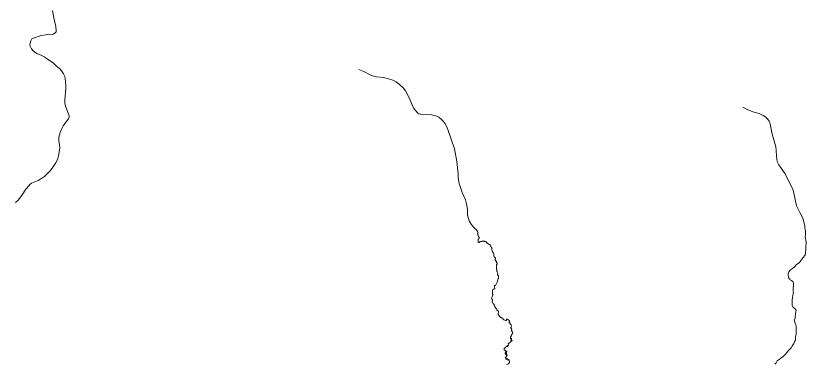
# Model space of a CAD drawing. Extents: x 553962 to 842807, y 8883888 to 9032388.
# Drawn here: x 611206 to 613969, y 8910758 to 8911974 of the extents above; entities that cross this region are included whole.
import ezdxf

# ---------------------------------------------------------------- set-up
doc = ezdxf.new("R2010")
doc.units = 0
doc.header["$LTSCALE"] = 150
doc.layers.add('6', color=7, linetype='Continuous', lineweight=13)

msp = doc.modelspace()

# ---------------------------------------------------------------- linework, layer by layer
at = {"layer": '6'}
for points in [[(611334.2, 8911992.8), (611338.5, 8911967.8), (611345.2, 8911937.5), (611347.3, 8911921.7), (611346.6, 8911918.6), (611341.8, 8911913.5), (611336.8, 8911909.9), (611314.8, 8911908.6), (611290.6, 8911903.9), (611270.9, 8911897.5), (611262.2, 8911893.5), (611258, 8911886.6), (611255.8, 8911878.4), (611255.1, 8911871.9), (611256.3, 8911867.8), (611260.7, 8911859.5), (611265.5, 8911853.4), (611278.1, 8911843.3), (611294, 8911837.2), (611304.4, 8911830.6), (611312.3, 8911826.8), (611337.4, 8911809.1), (611346.5, 8911800.1), (611358.8, 8911790), (611365.5, 8911782.4)], [(611365.5, 8911782.4), (611372.5, 8911772.3), (611376.6, 8911762.8), (611378.7, 8911755.3), (611381.2, 8911731.8), (611381, 8911720.4), (611376.7, 8911680.5), (611376.8, 8911670.6), (611379.1, 8911658.8), (611389.3, 8911634.7), (611392.4, 8911624.7), (611392.8, 8911620.8), (611390.2, 8911614.4), (611371.5, 8911590.3), (611366.1, 8911580.4), (611360.3, 8911566.7), (611355.8, 8911550.8), (611356.1, 8911536.6), (611358.7, 8911525.1), (611359.8, 8911512.8), (611355.3, 8911485.4), (611352.6, 8911476.1), (611345.4, 8911461.1), (611327.1, 8911434.5), (611305.5, 8911413.2), (611299.2, 8911408.2), (611283.9, 8911399.1), (611260.6, 8911389.7), (611254.3, 8911385.1), (611238.1, 8911365.5), (611230.6, 8911352.3), (611219.7, 8911337.7), (611212.4, 8911329.5), (611204.8, 8911322.9)], [(612405.4, 8911786.9), (612421.9, 8911779.7), (612444.2, 8911767.9), (612452.9, 8911764.7), (612467, 8911761.3), (612491.4, 8911758.4), (612508.9, 8911754.9), (612524, 8911749.8), (612535, 8911743.9), (612548.6, 8911733.8), (612559.7, 8911722.7), (612568.1, 8911711.9), (612580.6, 8911688.2), (612590.9, 8911663.6), (612597.2, 8911651.2), (612610.8, 8911634.7), (612615.1, 8911632.4), (612626.2, 8911629.9), (612658.6, 8911628.8), (612673.5, 8911625.1), (612683.9, 8911620.1), (612694.8, 8911611.3), (612705, 8911599.6), (612711.5, 8911589.3), (612716.3, 8911577.6), (612739.5, 8911510.5), (612747.7, 8911466.3), (612752.2, 8911422.9), (612752.6, 8911408.8), (612755.4, 8911389), (612765.9, 8911357.3), (612777.4, 8911331.4), (612780.4, 8911322.6), (612782.9, 8911311.6), (612784.4, 8911297.5), (612784.2, 8911278.4), (612790.5, 8911258.6), (612797.4, 8911247.3), (612807.2, 8911235.8), (612817.1, 8911225.9)], [(613746.6, 8911655.6), (613761.8, 8911647), (613782.4, 8911639.6), (613803.8, 8911633.7), (613818.3, 8911626.8), (613827.9, 8911620.8), (613832.9, 8911615.2), (613838.7, 8911606.9), (613842.3, 8911596.7), (613848.4, 8911566.1), (613862.4, 8911516.5), (613864.1, 8911505.6), (613864.4, 8911484.4), (613867.7, 8911465.5), (613872.8, 8911454.6), (613895.5, 8911422.3), (613905.6, 8911400.5), (613920.2, 8911371.9), (613924.2, 8911361), (613935.1, 8911310.7), (613946.5, 8911288.1), (613957.4, 8911267.5), (613963, 8911245.3)], [(613963, 8911245.3), (613963.4, 8911239.5), (613963.5, 8911237), (613964, 8911233.7), (613964.6, 8911229.1), (613965.9, 8911221.6), (613966.2, 8911220), (613966.3, 8911218.8), (613966.4, 8911218.5)], [(612817.1, 8911225.9), (612817.4, 8911225), (612818, 8911223.9), (612818.6, 8911222.4), (612819.6, 8911220.8), (612820.4, 8911219.5), (612820.6, 8911218.7), (612820.6, 8911217.4), (612820.3, 8911215.9), (612820.2, 8911213.9), (612820.4, 8911213), (612821.1, 8911211.6), (612821.3, 8911210.5), (612821, 8911209.4)], [(613966, 8911218.5), (613966.2, 8911213.3), (613966.1, 8911210.4), (613965.8, 8911207), (613965.3, 8911205.2), (613964.9, 8911202.2), (613965.7, 8911199.6), (613966.6, 8911197.7), (613967.8, 8911188.8), (613968.6, 8911182.6), (613968.1, 8911177), (613967.4, 8911169.7), (613967.3, 8911166.2), (613967.7, 8911163.2), (613967.1, 8911156.4), (613966.2, 8911150.8), (613965.8, 8911148.1), (613965.7, 8911142.8), (613964.8, 8911139.7), (613963.2, 8911136.5), (613959.5, 8911132.2), (613957.2, 8911129.9), (613954.8, 8911125.9), (613951.1, 8911121.5), (613948.5, 8911117.8), (613945.3, 8911113.3), (613943.9, 8911111.8), (613937.8, 8911108.3), (613933.6, 8911104.8), (613930.1, 8911100.6), (613926.5, 8911097.3), (613920.7, 8911092.4), (613917, 8911089.5), (613913.8, 8911087), (613911, 8911084.6), (613908.2, 8911080.6), (613906.3, 8911077.3), (613905.5, 8911074), (613905.7, 8911070.7)], [(612821, 8911209.4), (612821.6, 8911208.3), (612822.4, 8911206.7), (612823.2, 8911204.4), (612824.9, 8911200.9), (612825.3, 8911199.8), (612825.2, 8911198.6), (612824.6, 8911197.1), (612823.1, 8911195.1), (612822, 8911193.1), (612821.4, 8911190.8), (612822.3, 8911187), (612822.3, 8911184.5), (612822.3, 8911183.5)], [(612822.3, 8911183.6), (612823.9, 8911183.1), (612824.8, 8911183), (612825.5, 8911183.1), (612826.4, 8911183.6), (612827.5, 8911185), (612828.1, 8911185.7), (612829, 8911186), (612830.5, 8911186), (612832.3, 8911185.9), (612834.3, 8911186.6), (612835.2, 8911187), (612837.1, 8911188), (612838.2, 8911188.2), (612839.3, 8911188), (612841.9, 8911187.6), (612843.1, 8911187.2), (612844.3, 8911186.8), (612845.2, 8911186.6)], [(612845.8, 8911186.4), (612847.8, 8911186.2), (612848.8, 8911185.9), (612850.1, 8911185.3), (612851.1, 8911183.4), (612851.8, 8911182.1), (612853.2, 8911180.4), (612854.8, 8911179.4), (612856.6, 8911178.8), (612858, 8911178), (612859.3, 8911176.8), (612860.2, 8911175.8), (612861.6, 8911175.2), (612863.6, 8911174.4), (612864.9, 8911173.1), (612865.7, 8911171.2), (612866, 8911169.8), (612866.6, 8911168.1), (612868, 8911166.1), (612868.8, 8911164.7), (612869.4, 8911162.7), (612869.5, 8911162.2)], [(612870, 8911160.6), (612870.2, 8911158.5), (612871, 8911154.3), (612871.2, 8911152.6), (612871.6, 8911151.3), (612872.5, 8911149.8), (612875.7, 8911145.6), (612876.6, 8911143.7), (612876.9, 8911140.7), (612877, 8911138.6), (612877, 8911136), (612877.1, 8911134.4), (612877.8, 8911133.5), (612878.8, 8911132.1), (612881.5, 8911129.7), (612882.5, 8911128.8), (612882.8, 8911126.8), (612882.6, 8911126.4), (612881.7, 8911124.8), (612881, 8911123.3), (612881, 8911122.3), (612881.3, 8911121.4), (612882.3, 8911120.3), (612883.6, 8911119.2), (612885, 8911118.3), (612885.8, 8911117.8), (612886.2, 8911116.9), (612886.3, 8911116), (612885.4, 8911114.6), (612885.2, 8911114.1), (612885.6, 8911113.2), (612886.1, 8911112.8), (612886.9, 8911112.2), (612887.6, 8911111.8), (612888.3, 8911111.2), (612888.6, 8911110.8), (612888.7, 8911110.1), (612888.7, 8911109.2), (612888.5, 8911108.4), (612887.9, 8911106.8), (612887.2, 8911106.1), (612886.2, 8911105), (612885.7, 8911103.9), (612885.5, 8911103.1), (612885.7, 8911101.4), (612886, 8911100.1), (612886, 8911096.1)], [(612886, 8911096.1), (612886, 8911095.7), (612885.7, 8911092.9), (612885.7, 8911091.7), (612885.9, 8911090.9), (612886.2, 8911089.9), (612886.9, 8911088.7), (612887.5, 8911087), (612887.5, 8911085.5), (612887.3, 8911084.3), (612887.3, 8911083.3), (612887.7, 8911082.1), (612888.8, 8911080.4), (612889.9, 8911078.4), (612890.8, 8911075.4), (612890.9, 8911074.4), (612890.3, 8911072.9), (612889.5, 8911072.2), (612889.2, 8911071.4), (612889.4, 8911070.4), (612890, 8911069.6), (612891.6, 8911068.2), (612893, 8911066.1), (612893.2, 8911064.9), (612893.2, 8911062.9), (612893.2, 8911061.3), (612893.3, 8911060.2), (612893.2, 8911058.7), (612892.1, 8911056.8), (612890.5, 8911052.5), (612888.3, 8911044.8), (612887.3, 8911042), (612885.3, 8911038), (612883.9, 8911035.1), (612882.5, 8911033.2), (612880.3, 8911032.3), (612879.2, 8911031.5), (612878.8, 8911030.7), (612878.8, 8911029.7), (612878.8, 8911028.4), (612879.6, 8911025.6), (612880.2, 8911023.6), (612880.1, 8911022.8), (612879.7, 8911022.1), (612879.1, 8911021.3), (612877.8, 8911020.6), (612876.9, 8911020.3), (612875.7, 8911019.9), (612873.7, 8911018.5), (612872.5, 8911016.7), (612872.3, 8911013), (612871.7, 8911010.8), (612871.5, 8911009.2), (612871.5, 8911007.4), (612871.6, 8911006.2), (612872, 8911005.1), (612872.5, 8911003.1), (612873, 8911001.7), (612872.9, 8911000.1), (612872.7, 8910998.3), (612872.1, 8910997.4), (612871.8, 8910996.5), (612870.5, 8910994.1), (612869.2, 8910990.6), (612868.7, 8910989.1), (612868.6, 8910988.1), (612869.5, 8910986.6), (612870, 8910986.1), (612870.8, 8910984.9), (612871.2, 8910984.1), (612871.4, 8910982.9), (612871.7, 8910981.6), (612872.1, 8910980.7), (612872.2, 8910979.9), (612871.8, 8910978.7), (612871.1, 8910977.3), (612871.1, 8910976.3), (612871.5, 8910974.7), (612872.4, 8910973.2), (612873.5, 8910970.8), (612874.1, 8910968.9), (612874.6, 8910968.5), (612875.2, 8910968.6), (612875.7, 8910968.5), (612876.9, 8910968), (612877.6, 8910966.4), (612878, 8910965.1), (612878.2, 8910963.9), (612879.1, 8910961.1), (612880, 8910959.1), (612881.5, 8910957.1), (612884, 8910953.5), (612886, 8910950.8), (612887.1, 8910948.4), (612888.1, 8910946.9), (612889.3, 8910945.7), (612891.2, 8910944.1), (612892.2, 8910942.9), (612892.5, 8910941.8), (612892.8, 8910940.3), (612892.8, 8910939.2)], [(613905.7, 8911070.7), (613906.7, 8911061.6), (613907.9, 8911058.6), (613910.9, 8911054.8), (613912.8, 8911052.8), (613917.7, 8911049.7), (613921.4, 8911046.2), (613922.5, 8911044.6), (613923.9, 8911041.5), (613924.7, 8911039.5), (613924.8, 8911036.7), (613923.9, 8911031.6), (613923.4, 8911026.2), (613923, 8911016), (613923.2, 8911011.7), (613923.7, 8911009.6)], [(613923.7, 8911009.6), (613923.4, 8911004.1), (613922.3, 8910999.1), (613921.6, 8910995.9), (613920.6, 8910993.5), (613920.2, 8910990.8), (613919.6, 8910983.3), (613919.7, 8910972.5), (613919.7, 8910965.9), (613920, 8910963.9), (613922, 8910958.4), (613923, 8910957), (613925.6, 8910955.1), (613927.6, 8910954), (613928.3, 8910953.5)], [(612892.8, 8910939.2), (612892.5, 8910938), (612892, 8910936.1), (612891.9, 8910933.6), (612892.3, 8910931.7), (612893.3, 8910929.9), (612894.7, 8910927.6), (612896.3, 8910925.2), (612898.7, 8910923), (612900.5, 8910921.5), (612901.9, 8910920.9), (612903.3, 8910920.3), (612905.2, 8910919.5), (612906.3, 8910918.5), (612908, 8910917.3), (612909.5, 8910915.3), (612910.4, 8910913.9), (612912.2, 8910913.1), (612913.4, 8910912.4), (612915.2, 8910911.6), (612917, 8910911.1), (612918, 8910910.9), (612919.8, 8910910.9), (612920.8, 8910911.3), (612921, 8910911.8), (612921.2, 8910912.6), (612921.2, 8910913.6), (612921.1, 8910914.2), (612921.6, 8910915), (612922.3, 8910915.8), (612922.8, 8910915.8), (612924, 8910915.4), (612925, 8910914.6), (612926.6, 8910913.2), (612928, 8910912.6), (612929.2, 8910911.8), (612930.2, 8910911.3), (612930.6, 8910911), (612931, 8910910.2), (612931.2, 8910908.8), (612931.2, 8910907.2), (612930.8, 8910905.6), (612930, 8910904.3), (612929.8, 8910903.6), (612929.7, 8910903), (612929.7, 8910902.6), (612930.1, 8910902.2), (612930.5, 8910902.2), (612931.1, 8910902.5), (612931.5, 8910902.7), (612932.4, 8910902.8), (612932.9, 8910902.7), (612933.5, 8910902.1), (612933.5, 8910900.6), (612933.5, 8910899.2), (612933.7, 8910898.3), (612934.1, 8910897.7), (612934.8, 8910897.4), (612935.7, 8910897.2), (612936.4, 8910896.8), (612937.1, 8910896.1), (612937.5, 8910895), (612937.7, 8910893.2), (612937.9, 8910890.7), (612937.7, 8910888.7), (612937.3, 8910887.1), (612936.7, 8910885.7), (612936.4, 8910884.7), (612937, 8910883.8), (612937.3, 8910883.4), (612937.4, 8910882.7), (612937.4, 8910882.1), (612937.5, 8910881.7), (612938, 8910881.3), (612938.7, 8910881.5), (612939.3, 8910881.6), (612940, 8910881.1), (612939.7, 8910880.3), (612939.3, 8910879.9), (612939, 8910878.4), (612938.9, 8910876.9), (612939.1, 8910875.8), (612939.3, 8910875), (612939.5, 8910873.6), (612939.9, 8910872.2), (612940.3, 8910871.4), (612941.8, 8910870.4), (612942.5, 8910869.8), (612942.9, 8910869.2), (612943, 8910868.4), (612942.9, 8910867), (612942.5, 8910865.5), (612941.6, 8910864.4), (612940.6, 8910863.4), (612938.5, 8910861.4), (612938.1, 8910860.8), (612937.9, 8910859.8), (612937.9, 8910858.4), (612937.8, 8910857.7), (612937.7, 8910856.6), (612937.5, 8910855.9)], [(613928.3, 8910953.5), (613933.1, 8910947.2), (613933.2, 8910944.8), (613932.9, 8910941.7), (613931.1, 8910934), (613930.9, 8910929.6), (613929.9, 8910925.9), (613929.5, 8910923.4), (613929.8, 8910920.8), (613929.5, 8910918.5), (613927.9, 8910913.2), (613927.6, 8910910.2), (613927.8, 8910908.3), (613928.8, 8910904.8), (613929.5, 8910901.6), (613931.4, 8910897.8), (613932.2, 8910895.3), (613933, 8910891.4), (613933.2, 8910886.4), (613933.6, 8910872.7), (613934, 8910868.4), (613933.5, 8910863.2), (613930.9, 8910853.3), (613930.7, 8910851.1), (613931.3, 8910845.2), (613930.7, 8910841.7), (613929, 8910838), (613924.9, 8910830.6), (613920.9, 8910822.8), (613916, 8910815.5), (613913, 8910811.6), (613909, 8910808), (613905.3, 8910805), (613901.6, 8910800.4), (613896.1, 8910793.5), (613888.2, 8910785.5), (613880.1, 8910779), (613874.6, 8910774.1), (613870.3, 8910772.2), (613866.8, 8910770)], [(612937.5, 8910855.9), (612936.5, 8910855.3), (612935.9, 8910854.3), (612935.5, 8910853.3), (612935.6, 8910851.6), (612935.5, 8910849.7), (612935.3, 8910847.8), (612935.5, 8910847), (612935.9, 8910846.6), (612936.3, 8910846.8), (612936.8, 8910847.3), (612937.2, 8910847.6), (612937.9, 8910847.9), (612938.5, 8910847.8), (612938.8, 8910847.2), (612939, 8910846.5), (612938.4, 8910844.6), (612937.7, 8910843), (612937.5, 8910842.2), (612937.5, 8910841.6), (612937.9, 8910841.1), (612938.3, 8910841.1), (612938.8, 8910841.1), (612940.1, 8910840.8), (612940.3, 8910840.4), (612940.3, 8910839.8), (612939.7, 8910839.6), (612938.9, 8910839.6), (612938.1, 8910839.8), (612937.2, 8910840.1), (612936.6, 8910840.2), (612936.3, 8910839.8), (612936.4, 8910839), (612936.9, 8910838.1), (612937.3, 8910836.9), (612936.7, 8910836), (612935.8, 8910836), (612934.5, 8910835.4), (612933.3, 8910835), (612932.8, 8910834.5), (612932.2, 8910833.6), (612931.2, 8910831.8), (612928.7, 8910831.4), (612927.6, 8910830.3), (612927.2, 8910828.9), (612927.1, 8910827.7), (612927.6, 8910825.7), (612927.8, 8910825.1), (612927.6, 8910824.5), (612927.1, 8910824), (612926.3, 8910823.6), (612926.1, 8910822.9), (612926.2, 8910822.3), (612926.4, 8910821.5), (612926.1, 8910821.2), (612925.9, 8910821.2), (612925.6, 8910821.5), (612925.1, 8910822), (612924.7, 8910822.3), (612924.5, 8910822.6), (612924.1, 8910822.8), (612923.6, 8910822.8), (612923.1, 8910822.6), (612923, 8910822.1), (612923.2, 8910821.4), (612923.5, 8910820.8), (612923.9, 8910820.1), (612924.1, 8910819.7), (612924, 8910819.3), (612923.6, 8910819), (612923.2, 8910819.1), (612922.8, 8910819.5), (612922, 8910820.1), (612921.6, 8910820.4), (612921.1, 8910820.4), (612920.5, 8910820.1), (612920, 8910819.4), (612919, 8910817.4), (612917.9, 8910816.3), (612917, 8910815.9), (612914.6, 8910814.4), (612913.7, 8910814.1), (612912.9, 8910813.4), (612912.3, 8910811.9), (612912.4, 8910809.3), (612912.5, 8910808.5), (612913.1, 8910807.8), (612913.4, 8910807.3), (612913.9, 8910806.9), (612914.8, 8910806.6), (612915.5, 8910806.3), (612916.3, 8910806.1), (612916.7, 8910805.6), (612917.3, 8910804.8), (612917.7, 8910804.2), (612918.1, 8910803.9), (612918.5, 8910803.7), (612919, 8910803.6), (612919.5, 8910803.7), (612920.1, 8910803.9), (612920.5, 8910804)], [(612920.5, 8910804), (612921, 8910804), (612921.5, 8910803.5), (612921.8, 8910802.7), (612921.5, 8910801.5), (612921.2, 8910801.1), (612920.3, 8910800.4), (612919.7, 8910800.2), (612918.6, 8910800.1), (612918, 8910800), (612917.5, 8910799.4), (612917.1, 8910799.1), (612916.9, 8910798.1), (612917, 8910796.9), (612916.8, 8910796.3), (612916.5, 8910795.6), (612916.4, 8910794.9), (612916.2, 8910794), (612916.5, 8910793.5), (612917, 8910793), (612917.8, 8910793.2), (612918.5, 8910794), (612919.3, 8910795.5), (612919.6, 8910796.3), (612919.9, 8910797.1), (612920.4, 8910797.3), (612920.9, 8910797.2), (612921.2, 8910796.6), (612921.4, 8910795.9), (612921, 8910794.6), (612920.5, 8910793.2), (612920.6, 8910792.4), (612921, 8910791.5), (612921.7, 8910791.2), (612922.7, 8910790.6), (612923.1, 8910790), (612923.3, 8910789.2), (612923.1, 8910788.2), (612922.4, 8910787.4), (612921.2, 8910787), (612920.4, 8910786.4), (612919.8, 8910785.5), (612919.6, 8910784.1), (612919.1, 8910783.5), (612917.4, 8910782), (612917, 8910781.2), (612916.8, 8910780.7), (612917.3, 8910780.3), (612918, 8910780.7), (612918.8, 8910781.4), (612919.4, 8910781.8), (612920, 8910781.8), (612920.3, 8910781.5), (612920.4, 8910780.8), (612919.7, 8910779.1), (612919.2, 8910777.3), (612919.2, 8910776.4), (612919.5, 8910775.9), (612920, 8910775.8), (612920.5, 8910775.9), (612921, 8910776), (612921.5, 8910777.2), (612921.8, 8910777.6), (612922.3, 8910777.6), (612922.8, 8910777.2), (612923.1, 8910776.6), (612923.5, 8910774.8), (612923.8, 8910774.1), (612924.1, 8910773.6), (612924.8, 8910773), (612925.6, 8910772.9), (612926.5, 8910773.2), (612927.1, 8910773.6), (612928.2, 8910773.9), (612929, 8910773.8), (612929.5, 8910773.4), (612929.9, 8910772.8), (612930.3, 8910771.7), (612930.8, 8910770.1), (612931.6, 8910768.3), (612931.5, 8910767), (612931.1, 8910764.1)], [(612931.1, 8910764.1), (612928.1, 8910759.2), (612921.5, 8910757.2)], [(613866.8, 8910769.9), (613866, 8910767.8), (613864.8, 8910765.7), (613863.2, 8910763.3), (613858.9, 8910758.2)]]:
    msp.add_lwpolyline(points, dxfattribs=at)

doc.saveas('drawing.dxf')
